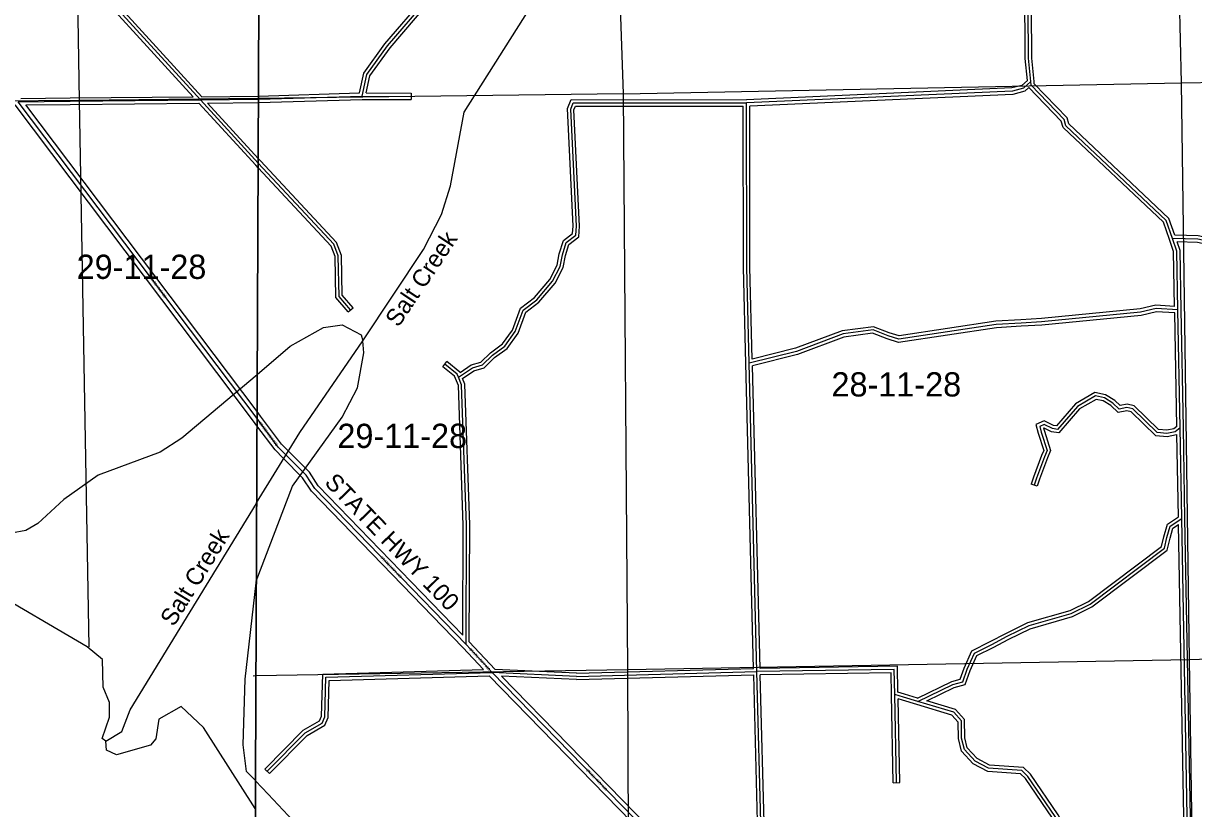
# Model space of a CAD drawing. Extents: x 457167 to 656239, y 1787309 to 1969297.
# Drawn here: x 495028 to 505894, y 1879700 to 1886987 of the extents above; entities that cross this region are included whole.
import ezdxf

# ---------------------------------------------------------------- set-up
doc = ezdxf.new("R2010")
doc.units = 0
for name, color, linetype in [('Level 1', 7, 'Continuous'), ('Level 2', 7, 'Continuous'), ('Level 22', 7, 'Continuous'), ('Level 23', 7, 'Continuous'), ('Level 28', 7, 'Continuous'), ('Level 31', 7, 'Continuous'), ('Level 32', 7, 'Continuous'), ('Level 34', 7, 'Continuous'), ('Level 41', 7, 'Continuous'), ('Level 5', 7, 'Continuous'), ('Level 63', 7, 'Continuous'), ('Level 7', 7, 'Continuous')]:
    doc.layers.add(name, color=color, linetype=linetype)

msp = doc.modelspace()

# ---------------------------------------------------------------- linework, layer by layer
at = {"layer": 'Level 1'}
for p, q in [((505779.956, 1886434.392), (505672.465, 1891700.927)), ((495459.209, 1891625.008), (495546.868, 1886270.773)), ((500415.738, 1891568.407), (500597.539, 1886332.994)), ((505779.956, 1886434.392), (511090.226, 1886528.356)), ((500597.539, 1886332.994), (505779.956, 1886434.392)), ((505856.495, 1881080.316), (505779.956, 1886434.392)), ((495546.868, 1886270.773), (490398.407, 1886235.506)), ((497209.79, 1886291.258), (495546.868, 1886270.773)), ((495546.868, 1886270.773), (495635.924, 1881200.944)), ((500597.539, 1886332.994), (497209.789, 1886291.258)), ((500597.539, 1886332.994), (500638.213, 1880989.311)), ((511181.461, 1881238.035), (505856.495, 1881080.316)), ((505856.495, 1881080.316), (500638.213, 1880989.311)), ((505893.545, 1878502.071), (505856.495, 1881080.316)), ((500638.213, 1880989.311), (497186.813, 1880931.044)), ((500638.213, 1880989.311), (500647.529, 1878521.731)), ((497186.814, 1880931.044), (497161.379, 1880930.615))]:
    msp.add_line(p, q, dxfattribs=at)
at = {"layer": 'Level 22'}
for p, q in [((497197.013, 1883318.816), (494978.352, 1886259.776)), ((497197.048, 1883318.77), (497197.013, 1883318.816)), ((499379.378, 1880963.629), (499138.389, 1881222.838))]:
    msp.add_line(p, q, dxfattribs=at)
for points in [[(497469.127, 1882980.186), (497394.694, 1883055.051), (497197.047, 1883318.77)], [(499138.389, 1881222.838), (497735.006, 1882670.311), (497652.2, 1882795.759), (497469.127, 1882980.186)], [(501901.11, 1878517.033), (501305.918, 1878988.928), (499379.378, 1880963.629)]]:
    msp.add_lwpolyline(points, dxfattribs=at)
at = {"layer": 'Level 23'}
for p, q in [((497165.081, 1883294.726), (494950.615, 1886230.125)), ((497197.331, 1883384.814), (495050.431, 1886230.651)), ((497228.945, 1883342.906), (497197.33, 1883384.814)), ((497196.765, 1883252.451), (497165.005, 1883294.827)), ((499299.007, 1880991.33), (499109.38, 1881195.294)), ((499407.28, 1880992.365), (499168.494, 1881249.203))]:
    msp.add_line(p, q, dxfattribs=at)
for points in [[(497497.494, 1883008.388), (497425.03, 1883081.276), (497229.02, 1883342.806)], [(497440.76, 1882951.982), (497364.359, 1883028.828), (497196.764, 1883252.451)], [(499108.735, 1881310.887), (497766.33, 1882695.469), (497683.392, 1882821.116), (497497.515, 1883008.366)], [(499109.38, 1881195.294), (497703.684, 1882645.152), (497621.009, 1882770.402), (497440.739, 1882952.004)], [(501836.417, 1878517.276), (501279.068, 1878959.169), (499353.502, 1880932.87)], [(501871.895, 1878591.244), (501332.767, 1879018.687), (499468.607, 1880929.45)]]:
    msp.add_lwpolyline(points, dxfattribs=at)
at = {"layer": 'Level 31'}
for p, q in [((494978.352, 1886259.776), (495462.161, 1886265.676)), ((495462.161, 1886265.676), (496670.867, 1886276.819)), ((497209.752, 1886282.506), (498173.89, 1886311.839)), ((498173.89, 1886311.839), (498627.445, 1886309.181)), ((505697.207, 1884991.41), (505639.04, 1885158.561)), ((505768.33, 1883232.156), (505747.961, 1884329.001)), ((501838.43, 1880971.136), (501766.66, 1883832.619)), ((505783.693, 1882390.977), (505768.33, 1883232.156)), ((505841.743, 1879205.555), (505783.693, 1882390.977)), ((497836.97, 1880919.269), (499379.378, 1880963.629)), ((500162.74, 1880927.234), (499379.378, 1880963.629)), ((500162.74, 1880927.234), (501838.43, 1880971.136)), ((503114.149, 1880991.306), (501838.43, 1880971.136)), ((501903.885, 1878517.024), (501838.43, 1880971.136)), ((503118.914, 1880757.825), (503114.149, 1880991.306)), ((503135.272, 1879941.004), (503118.914, 1880757.825))]:
    msp.add_line(p, q, dxfattribs=at)
for points in [[(496670.867, 1886276.819), (495418.535, 1887649.916), (495403.904, 1888016.903), (494101.137, 1889323.719)], [(504381.855, 1886446.272), (504360.798, 1886663.821), (504352.372, 1888025.719)], [(498173.89, 1886311.839), (498216.407, 1886511.666), (498409.014, 1886777.764), (498777.575, 1887210.031), (499178.146, 1887391.976), (499362.508, 1887591.202), (499446.294, 1887774.127)], [(504381.855, 1886446.272), (504313.217, 1886384.37), (504210.694, 1886358.244), (501741.716, 1886248.441)], [(505639.04, 1885158.561), (504708.431, 1886037.288), (504692.13, 1886095.538), (504384.902, 1886413.531), (504381.855, 1886446.272)], [(496670.867, 1886276.819), (497209.7, 1886282.505), (497209.753, 1886282.506)], [(497207.215, 1885690.441), (497207.165, 1885690.494), (496670.867, 1886276.819)], [(499068.396, 1883703.22), (499198.868, 1883791.397), (499289.634, 1883817.559), (499383.535, 1883908.074), (499497.766, 1883992.321), (499594.714, 1884126.826), (499668.395, 1884325.795), (499794.443, 1884421.994), (499941.169, 1884594.472), (500011.725, 1884731.998), (500032.538, 1884840.277), (500068.006, 1884954.314), (500156.079, 1885021.582), (500162.16, 1885106.286), (500109.784, 1886191.272), (500133.249, 1886249.721), (501741.716, 1886248.441)], [(501766.66, 1883832.619), (501744.279, 1884722.924), (501741.716, 1886248.441)], [(498066.526, 1884328.226), (497958.593, 1884453.781), (497951.603, 1884828.733), (497910.396, 1884937.277), (497207.214, 1885690.441)], [(505747.961, 1884329.001), (505737.765, 1884874.514), (505697.207, 1884991.41)], [(507747.327, 1884540.225), (506785.524, 1884796.459), (505932.241, 1884985.002), (505697.207, 1884991.41)], [(505747.961, 1884329.001), (505546.983, 1884341.454), (505400.843, 1884307.136), (504482.165, 1884217.062), (504291.905, 1884206.204), (504060.92, 1884192.605), (503156.675, 1884055.956), (503057.248, 1884088.367), (502917.191, 1884141.676), (502639.032, 1884105.006), (502205.762, 1883942.797), (501766.66, 1883832.619)], [(499068.396, 1883703.22), (499056.115, 1883732.726), (498939.767, 1883824.859)], [(499138.389, 1881222.838), (499142.757, 1882331.584), (499097.361, 1883632.548), (499068.396, 1883703.22)], [(505768.33, 1883232.156), (505722.066, 1883197.434), (505645.973, 1883180.287), (505555.353, 1883189.383), (505327.859, 1883410.315), (505275.104, 1883422.166), (505201.884, 1883407.918), (505143.583, 1883463.793), (505064.888, 1883511.025), (504982.894, 1883529.177), (504816.141, 1883433.127), (504631.095, 1883219.694), (504584.361, 1883226.067), (504505.63, 1883264.208), (504464.525, 1883246.921), (504478.942, 1883194.133), (504533.913, 1883023.721), (504510.453, 1882965.27), (504433.933, 1882766.304), (504413.312, 1882702.023)], [(503333.06, 1880694.031), (503658.826, 1880852.695), (503749.582, 1880875.595), (503790.78, 1880992.521), (503858.514, 1881141.701), (504019.812, 1881223.224), (504163.272, 1881299.001), (504365.358, 1881397.814), (504757.728, 1881510.396), (504933.36, 1881597.318), (505622.258, 1882116.351), (505645.882, 1882215.894), (505675.574, 1882321.232), (505783.693, 1882390.977)], [(497292.124, 1880046.296), (497643.264, 1880403.351), (497802.075, 1880494.313), (497827.138, 1880552.753), (497836.97, 1880919.269)], [(503333.06, 1880694.031), (503199.3, 1880734.219), (503118.914, 1880757.825)], [(505019.255, 1878505.348), (504974.394, 1878703.973), (504931.017, 1878833.245), (504908, 1878962.069), (504893.49, 1879070.859), (504608.801, 1879625.856), (504355.19, 1879999.267), (504300.055, 1880052.585), (503989.975, 1880074.22), (503864.267, 1880139.465), (503765.141, 1880248.239), (503739.171, 1880353.803), (503736.969, 1880514.909), (503666.991, 1880594.471), (503333.06, 1880694.031)]]:
    msp.add_lwpolyline(points, dxfattribs=at)
at = {"layer": 'Level 32'}
for p, q in [((495005.522, 1886290.109), (495461.795, 1886295.674)), ((495461.884, 1886295.675), (496603.468, 1886306.199)), ((497209.88, 1886312.525), (498149.446, 1886341.11)), ((498174.259, 1886281.836), (498627.27, 1886279.181)), ((498210.9, 1886341.623), (498627.621, 1886339.181)), ((498627.621, 1886339.181), (498627.27, 1886279.181)), ((495050.431, 1886230.651), (495462.526, 1886235.677)), ((495462.526, 1886235.677), (496657.764, 1886246.696)), ((496738.317, 1886247.527), (497209.624, 1886252.501)), ((497207.404, 1885734.683), (496738.317, 1886247.528)), ((505668.873, 1884981.549), (505613.116, 1885141.778)), ((505718.733, 1885020.834), (505664.966, 1885175.341)), ((498043.776, 1884308.669), (498089.276, 1884347.782)), ((505798.326, 1883232.712), (505777.957, 1884329.557)), ((505738.051, 1883246.941), (505718.481, 1884300.769)), ((498921.143, 1883801.339), (498958.39, 1883848.379)), ((501807.69, 1881000.341), (501736.67, 1883831.866)), ((501867.677, 1881001.601), (501797.253, 1883809.363)), ((505813.69, 1882391.525), (505798.327, 1883232.703)), ((505753.393, 1882407.131), (505739.407, 1883172.937)), ((504441.879, 1882692.859), (504384.746, 1882711.186)), ((505871.73, 1879206.65), (505813.69, 1882391.524)), ((505811.757, 1879204.457), (505754.68, 1882336.559)), ((497807.742, 1880948.441), (499299.007, 1880991.33)), ((500163.045, 1880957.252), (499407.28, 1880992.365)), ((500162.438, 1880897.214), (501809.241, 1880940.36)), ((500163.045, 1880957.252), (501807.689, 1881000.341)), ((501871.895, 1878591.244), (501809.24, 1880940.359)), ((503143.535, 1881021.774), (501867.677, 1881001.602)), ((503084.765, 1880960.836), (501869.23, 1880941.617)), ((501932.85, 1878556.261), (501869.23, 1880941.618)), ((503088.92, 1880757.212), (503084.765, 1880960.836)), ((503148.46, 1880780.415), (503143.535, 1881021.773)), ((497866.2, 1880890.096), (499353.502, 1880932.87)), ((500162.438, 1880897.214), (499468.607, 1880929.45)), ((503105.279, 1879940.402), (503088.92, 1880757.223)), ((503165.267, 1879941.604), (503149.728, 1880717.507)), ((497270.734, 1880067.332), (497313.514, 1880025.26)), ((503105.279, 1879940.402), (503165.267, 1879941.604))]:
    msp.add_line(p, q, dxfattribs=at)
for points in [[(496683.982, 1886306.958), (495448.076, 1887662.047), (495433.414, 1888029.794), (494131.009, 1889336.248)], [(496603.468, 1886306.199), (495388.994, 1887637.786), (495374.393, 1888004.013), (494095.466, 1889286.915)], [(504411.716, 1886449.163), (504390.79, 1886665.361), (504382.371, 1888025.905)], [(504350.538, 1886458.427), (504330.806, 1886662.279), (504322.555, 1887995.998)], [(498149.446, 1886341.109), (498188.384, 1886524.116), (498385.41, 1886796.321), (498759.082, 1887234.582), (499160.235, 1887416.79), (499337.23, 1887608.057), (499418.584, 1887785.67)], [(498210.9, 1886341.623), (498244.43, 1886499.215), (498432.617, 1886759.207), (498796.067, 1887185.48), (499196.059, 1887367.161), (499387.785, 1887574.347), (499474.005, 1887762.583)], [(504350.539, 1886458.427), (504298.628, 1886411.612), (504206.276, 1886388.078), (501741.063, 1886278.441)], [(504365.146, 1886390.802), (504327.806, 1886357.128), (504215.11, 1886328.41), (501771.766, 1886219.746)], [(505613.115, 1885141.778), (504681.784, 1886021.188), (504665.284, 1886080.148), (504365.146, 1886390.802)], [(505664.967, 1885175.341), (504735.08, 1886053.388), (504718.975, 1886110.928), (504413.797, 1886426.801), (504411.726, 1886449.053)], [(496683.983, 1886306.959), (497209.085, 1886312.501), (497209.881, 1886312.525)], [(497209.623, 1886252.501), (497210.313, 1886252.509), (498174.26, 1886281.836)], [(499081.996, 1883748.62), (499186, 1883818.911), (499274.172, 1883844.325), (499364.137, 1883931.046), (499476.177, 1884013.676), (499567.995, 1884141.064), (499643.281, 1884344.368), (499773.68, 1884443.887), (499916.064, 1884611.262), (499983.074, 1884741.874), (500003.393, 1884847.586), (500042.199, 1884972.353), (500127.124, 1885037.217), (500132.108, 1885106.639), (500079.502, 1886196.37), (500112.971, 1886279.738), (501741.063, 1886278.441)], [(497207.027, 1885646.681), (497185.131, 1885670.133), (496657.764, 1886246.695)], [(499105.408, 1883692.022), (499211.736, 1883763.885), (499305.095, 1883790.794), (499402.932, 1883885.103), (499519.355, 1883970.966), (499621.432, 1884112.587), (499693.508, 1884307.221), (499815.205, 1884400.1), (499966.274, 1884577.682), (500040.376, 1884722.121), (500061.682, 1884832.968), (500093.814, 1884936.275), (500185.034, 1885005.947), (500192.212, 1885105.935), (500140.065, 1886186.175), (500153.526, 1886219.703), (501711.766, 1886218.464)], [(501736.669, 1883831.865), (501714.279, 1884722.522), (501711.767, 1886218.463)], [(501795.71, 1883870.838), (501774.278, 1884723.326), (501771.766, 1886219.746)], [(498089.276, 1884347.782), (497988.387, 1884465.145), (497981.5, 1884834.506), (497936.351, 1884953.44), (497229.197, 1885710.856), (497207.403, 1885734.683)], [(498043.776, 1884308.669), (497928.8, 1884442.418), (497921.705, 1884822.961), (497884.442, 1884921.115), (497207.026, 1885646.681)], [(505717.36, 1884360.954), (505707.86, 1884869.186), (505668.864, 1884981.576)], [(507754.735, 1884569.296), (506792.625, 1884825.614), (505935.919, 1885014.914), (505718.733, 1885020.834)], [(505777.957, 1884329.561), (505767.672, 1884879.843), (505739.779, 1884960.237)], [(507739.92, 1884511.152), (506778.423, 1884767.304), (505928.563, 1884955.091), (505739.779, 1884960.237)], [(505717.359, 1884360.955), (505544.427, 1884371.67), (505395.928, 1884336.799), (504479.845, 1884246.98), (504290.17, 1884236.155), (504057.79, 1884222.473), (503159.218, 1884086.682), (503067.238, 1884116.665), (502920.781, 1884172.408), (502631.718, 1884134.303), (502196.824, 1883971.486), (501795.71, 1883870.837)], [(505718.481, 1884300.768), (505549.539, 1884311.237), (505405.757, 1884277.475), (504484.485, 1884187.145), (504293.642, 1884176.253), (504064.049, 1884162.736), (503154.132, 1884025.231), (503047.257, 1884060.07), (502913.6, 1884110.942), (502646.345, 1884075.711), (502214.7, 1883914.11), (501797.253, 1883809.363)], [(499040.637, 1883691.842), (499031.402, 1883714.028), (498921.143, 1883801.339)], [(499081.996, 1883748.62), (499080.829, 1883751.425), (498958.39, 1883848.379)], [(499108.735, 1881310.888), (499112.755, 1882331.121), (499067.566, 1883626.138), (499040.637, 1883691.842)], [(499168.494, 1881249.203), (499172.759, 1882332.048), (499127.157, 1883638.959), (499105.408, 1883692.023)], [(505738.05, 1883246.941), (505709.2, 1883225.288), (505644.126, 1883210.624), (505568.752, 1883218.19), (505342.69, 1883437.731), (505275.545, 1883452.816), (505211.416, 1883440.336), (505161.91, 1883487.783), (505076.14, 1883539.261), (504978.01, 1883560.986), (504796.786, 1883456.601), (504619.062, 1883251.613), (504593.145, 1883255.148), (504506.502, 1883297.121), (504428.656, 1883264.383), (504450.18, 1883185.572), (504502.031, 1883024.831), (504482.53, 1882976.242), (504405.627, 1882776.278), (504384.746, 1882711.186)], [(505739.408, 1883172.937), (505734.933, 1883169.581), (505647.819, 1883149.951), (505541.953, 1883160.576), (505313.028, 1883382.898), (505274.662, 1883391.517), (505192.352, 1883375.5), (505125.256, 1883439.803), (505053.635, 1883482.789), (504987.778, 1883497.369), (504835.495, 1883409.655), (504643.127, 1883187.776), (504575.579, 1883196.986), (504504.756, 1883231.296), (504500.393, 1883229.46), (504507.703, 1883202.695), (504565.794, 1883022.611), (504538.375, 1882954.298), (504462.24, 1882756.329), (504441.879, 1882692.859)], [(503330.465, 1880726.136), (503648.479, 1880881.025), (503726.635, 1880900.746), (503762.922, 1881003.729), (503835.56, 1881163.716), (504006.039, 1881249.878), (504149.674, 1881325.748), (504354.55, 1881425.924), (504746.849, 1881538.486), (504917.543, 1881622.965), (505595.566, 1882133.803), (505616.837, 1882223.431), (505649.776, 1882340.292), (505753.393, 1882407.131)], [(503415.43, 1880700.777), (503669.174, 1880824.366), (503772.529, 1880850.444), (503818.64, 1880981.312), (503881.467, 1881119.687), (504033.585, 1881196.571), (504176.87, 1881272.256), (504376.167, 1881369.705), (504768.607, 1881482.306), (504949.176, 1881571.672), (505648.95, 1882098.898), (505674.927, 1882208.358), (505701.371, 1882302.172), (505754.68, 1882336.559)], [(497270.734, 1880067.332), (497624.77, 1880427.331), (497778.458, 1880515.359), (497797.302, 1880559.3), (497807.741, 1880948.441)], [(497313.514, 1880025.26), (497661.758, 1880379.371), (497825.693, 1880473.267), (497856.974, 1880546.206), (497866.2, 1880890.096)], [(503330.465, 1880726.136), (503207.841, 1880762.978), (503148.46, 1880780.416)], [(503324.428, 1880665.299), (503190.757, 1880705.46), (503149.728, 1880717.507)], [(504988.473, 1878505.463), (504945.467, 1878695.876), (504901.873, 1878825.794), (504878.35, 1878957.445), (504864.437, 1879061.767), (504582.949, 1879610.524), (504332.111, 1879979.852), (504287.06, 1880023.418), (503981.68, 1880044.726), (503845.697, 1880115.302), (503737.831, 1880233.667), (503709.22, 1880349.966), (503707.123, 1880503.417), (503650.158, 1880568.185), (503324.489, 1880665.281)], [(505056.18, 1878505.209), (505047.715, 1878515.511), (505003.32, 1878712.07), (504960.162, 1878840.695), (504937.649, 1878966.692), (504922.545, 1879079.95), (504634.654, 1879641.187), (504378.27, 1880018.682), (504313.051, 1880081.751), (503998.272, 1880103.715), (503882.837, 1880163.627), (503792.452, 1880262.811), (503769.121, 1880357.641), (503766.815, 1880526.401), (503683.824, 1880620.758), (503415.43, 1880700.777)]]:
    msp.add_lwpolyline(points, dxfattribs=at)
at = {"layer": 'Level 5'}
for p, q in [((497191.731, 1882533.911), (497193.698, 1882537.126)), ((497193.673, 1882531.591), (497195.9, 1882535.221))]:
    msp.add_line(p, q, dxfattribs=at)
for points in [[(498180.249, 1884039.649), (498741.522, 1884888.156), (498909.289, 1885212.726), (498993.505, 1885479.222), (499120.735, 1886162.41), (500444.589, 1888258.926)], [(495791.903, 1880325.253), (495758.692, 1880350.423), (495826.459, 1880550.139), (495827.176, 1880683.511), (495769.583, 1880825.524), (495762.618, 1881084.021), (495621.524, 1881201.481), (494665.82, 1881756.823), (494466.862, 1881966.286), (494150.935, 1882126.376), (493503.785, 1882705.051), (493287.5, 1882789.601), (493047.311, 1883082.644), (492740.471, 1883384.387), (491859.608, 1883905.999), (491295.908, 1884500.886), (491071.682, 1884660.487), (490789.981, 1884987.111), (490372.16, 1885692.025)], [(497193.697, 1882537.126), (497593.995, 1883191.201), (498180.249, 1884039.649)], [(495791.903, 1880325.253), (495942.453, 1880416.126), (496018.551, 1880615.812), (497193.674, 1882531.591)], [(497180.725, 1879700.895), (496701.243, 1880453.747), (496493.886, 1880646.599), (496284.856, 1880531.004), (496258.869, 1880347.739), (496208.52, 1880289.647), (495891.256, 1880199.651), (495799.785, 1880241.821), (495791.903, 1880325.253)]]:
    msp.add_lwpolyline(points, dxfattribs=at)
at = {"layer": 'Level 63'}
for points in [[(457410.247, 1878726.517), (497176.541, 1878534.741), (497371.387, 1923990.389), (457653.971, 1924182.684), (457410.247, 1878726.517)], [(497176.54, 1878534.741), (536942.563, 1878385.707), (537088.612, 1923840.983), (497371.386, 1923990.389), (497176.54, 1878534.741)]]:
    msp.add_lwpolyline(points, dxfattribs=at)
at = {"layer": 'Level 7'}
for p, q in [((497195.548, 1883726.009), (497198.806, 1883728.808)), ((497202.277, 1883727.289), (497198.786, 1883724.37)), ((497189.415, 1881808.645), (497190.589, 1881811.726)), ((497190.524, 1881796.796), (497192.044, 1881809.955)), ((497190.524, 1881796.795), (497190.524, 1881796.796)), ((497190.524, 1881796.792), (497190.524, 1881796.795)), ((497190.524, 1881796.79), (497190.524, 1881796.792)), ((497190.524, 1881796.787), (497190.524, 1881796.79)), ((497190.524, 1881796.785), (497190.524, 1881796.787)), ((497190.524, 1881796.782), (497190.524, 1881796.785)), ((497190.524, 1881796.78), (497190.524, 1881796.782)), ((497190.524, 1881796.777), (497190.524, 1881796.78)), ((497190.524, 1881796.775), (497190.524, 1881796.777)), ((497190.524, 1881796.772), (497190.524, 1881796.775)), ((497190.524, 1881796.769), (497190.524, 1881796.772)), ((497190.524, 1881796.766), (497190.524, 1881796.769)), ((497190.524, 1881796.762), (497190.524, 1881796.766)), ((497190.524, 1881796.759), (497190.524, 1881796.762)), ((497190.524, 1881796.756), (497190.524, 1881796.759)), ((497190.524, 1881796.754), (497190.524, 1881796.756)), ((497190.524, 1881796.752), (497190.525, 1881796.754))]:
    msp.add_line(p, q, dxfattribs=at)
for points in [[(497198.787, 1883724.37), (496498.889, 1883139.167), (496298.099, 1883006.871), (495721.755, 1882793.2), (495403.765, 1882569.821), (495160.806, 1882346.052), (495052.075, 1882279.95), (494918.563, 1882255.627), (494652.746, 1882432.138), (493905.983, 1883086.395), (492103.972, 1884396.534), (491780.761, 1884748.388), (491591.35, 1885182.896), (490473.636, 1886622.776), (490356.887, 1886822.785)], [(497198.805, 1883728.808), (497504.877, 1883991.789), (497813.87, 1884165.867), (497989.002, 1884190.29), (498163.767, 1884098.04), (498180.249, 1884039.649)], [(497190.588, 1881811.726), (497525.713, 1882691.249), (497986.259, 1883331.65), (498128.855, 1883606.318), (498188.26, 1883931.246), (498180.249, 1884039.649)], [(497182.14, 1879959.321), (497099.197, 1880043.112), (497067.191, 1880293.397), (497087.141, 1880901.852), (497190.524, 1881796.752)], [(498162.42, 1878531.046), (498138.368, 1878771.176), (498022.61, 1879063.301), (498014.44, 1879113.351), (497856.434, 1879238.893), (497299.793, 1879832.57), (497183.479, 1879958.011)]]:
    msp.add_lwpolyline(points, dxfattribs=at)

# ---------------------------------------------------------------- texts
at = {"layer": 'Level 2'}
for s, p in [('29-11-28', (495522.182, 1884615.741)), ('28-11-28', (502531.315, 1883524.538)), ('29-11-28', (497943.369, 1883046.599))]:
    msp.add_text(s, height=225, dxfattribs=at).set_placement(p)
at = {"layer": 'Level 28'}
msp.add_text('STATE HWY 100', height=160, rotation=314.113225, dxfattribs=at).set_placement((497815.701, 1882717.526))
at = {"layer": 'Level 34'}
for s, rotation, p in [('STATE HWY 20', 307.0302139, (496188.268, 1884636.646)), ('STATE HWY 100', 306.8493028, (497211.051, 1883279.245)), ('STATE HWY 100', 314.113225, (498340.905, 1882027.421)), ('STATE HWY 100', 312.9131028, (499164.805, 1881176.069)), ('STATE HWY 100', 314.2919917, (500246.604, 1880056.826))]:
    msp.add_text(s, height=25, rotation=rotation, dxfattribs=at).set_placement(p)
at = {"layer": 'Level 41'}
for rotation, p in [(56.2214472, (498510.265, 1884158.95)), (58.4682889, (496424.618, 1881381.221))]:
    msp.add_text('Salt Creek', height=160, rotation=rotation, dxfattribs=at).set_placement(p)

doc.saveas('drawing.dxf')
